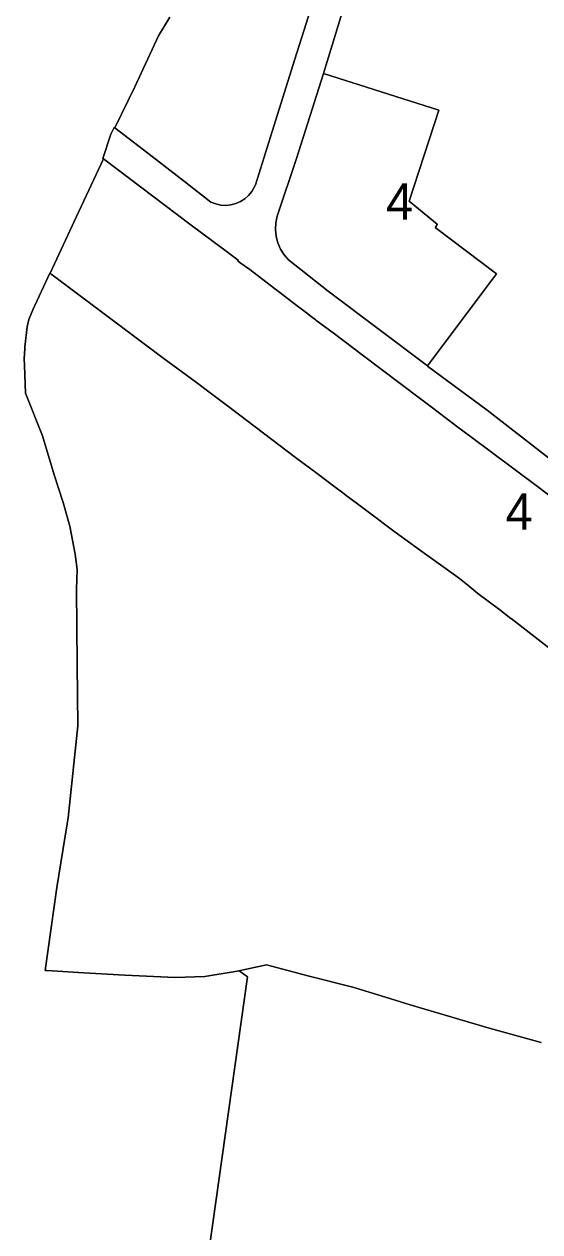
# Model space of a CAD drawing. Extents: x 598968 to 613553, y 4409678 to 4430833.
# Drawn here: x 600824.4 to 600994.2, y 4413923.2 to 4414320.9 of the extents above; entities that cross this region are included whole.
import ezdxf

# ---------------------------------------------------------------- set-up
doc = ezdxf.new("R2010")
doc.units = 0
for name, color, linetype in [('1', 7, 'Continuous'), ('Sòl Rústic Comú', 7, 'Continuous'), ('ZONA 4. CASES UNIFAMILIRAS AÏLLADES EN PARCEL.LES', 7, 'Continuous')]:
    doc.layers.add(name, color=color, linetype=linetype)

msp = doc.modelspace()

# ---------------------------------------------------------------- linework, layer by layer
at = {"layer": '1'}
for points in [[(600944.9242, 4414408.1799), (600913.5046, 4414309.3604), (600906.1347, 4414285.4605), (600900.5647, 4414267.8905), (600899.3848, 4414265.7906), (600898.3299, 4414264.4801), (600897.0803, 4414263.3535), (600895.6678, 4414262.4396), (600894.1282, 4414261.7615), (600892.5003, 4414261.3364), (600890.8258, 4414261.175), (600889.1468, 4414261.2815), (600887.5059, 4414261.6531), (600885.9449, 4414262.2804), (600877.1752, 4414269.0403), (600866.6335, 4414277.2232), (600854.2521, 4414286.6962), (600854.0273, 4414286.8129), (600852.941, 4414284.5999), (600850.3281, 4414276.6612), (600850.592, 4414276.4627), (600855.4855, 4414272.75), (600862.7453, 4414267.3002), (600878.985, 4414254.9904), (600890.9248, 4414246.0606), (600894.8848, 4414243.0907), (600894.7348, 4414242.8907), (600895.5209, 4414242.2558), (600898.7447, 4414240.0807), (600906.8546, 4414233.8209), (600907.6245, 4414233.2709), (600908.2215, 4414232.8169), (600914.3244, 4414228.071), (600917.3644, 4414225.7811), (600918.9443, 4414224.5911), (600919.8043, 4414223.9511), (600920.3243, 4414223.5611), (600920.4943, 4414223.4211), (600926.5822, 4414218.8375), (600935.6982, 4414211.9741), (600954.9336, 4414197.4917), (600958.8936, 4414194.4818), (600963.0457, 4414191.3368), (600967.258, 4414188.1464), (600971.3333, 4414185.0597), (600993.413, 4414168.6023), (601012.0426, 4414154.4626)], [(600997.0529, 4414178.0823), (600976.8333, 4414193.732), (600957.1867, 4414208.207), (600957.2599, 4414208.3044), (600924.5243, 4414232.9211), (600911.4945, 4414243.2009), (600910.0224, 4414244.876), (600908.8279, 4414246.7591), (600907.9398, 4414248.8047), (600907.3795, 4414250.9632), (600907.1606, 4414253.1824), (600907.2884, 4414255.4087), (600907.7598, 4414257.5884), (600914.1045, 4414276.6406), (600922.9644, 4414304.6205), (600937.5742, 4414352.4203)], [(600937.5742, 4414352.4203), (600922.9644, 4414304.6205), (600961.0102, 4414292.5456), (600960.9875, 4414292.4762), (600951.1865, 4414262.5484), (600960.3823, 4414254.9442), (600960.3588, 4414254.9069), (600959.8215, 4414254.0526), (600959.6939, 4414253.8497), (600979.9904, 4414238.6368), (600979.972, 4414238.6123), (600957.2599, 4414208.3044), (600957.1867, 4414208.207), (600976.8333, 4414193.732), (600997.0529, 4414178.0823)], [(600998.6344, 4414114.3735), (600984.7168, 4414125.0986), (600984.712, 4414125.1023), (600980.9937, 4414127.9391), (600973.8483, 4414133.3905), (600970.4919, 4414136.0833), (600967.7133, 4414138.3123), (600963.0003, 4414141.6916), (600956.1032, 4414146.6882), (600948.6096, 4414152.0943), (600946.1455, 4414153.9347), (600938.5762, 4414159.588), (600934.177, 4414162.8737), (600930.404, 4414165.6917), (600929.8229, 4414166.1315), (600925.9748, 4414169.019), (600920.8801, 4414172.8972), (600913.7784, 4414178.1569), (600892.7151, 4414194.1369), (600885.7059, 4414199.4927), (600881.1766, 4414202.7961), (600870.0468, 4414210.9749), (600833.6193, 4414238.3246), (600832.9714, 4414238.7968), (600832.9173, 4414238.8363), (600827.2759, 4414226.7401), (600826.0259, 4414223.6101), (600825.4759, 4414221.2301), (600824.6548, 4414214.6222), (600824.6148, 4414213.9369), (600824.4459, 4414210.6102), (600824.5359, 4414208.4203), (600824.9259, 4414199.3403), (600830.4657, 4414185.2405), (600834.2957, 4414172.4906), (600837.2856, 4414163.3507), (600839.4855, 4414155.4908), (600841.2355, 4414146.3609), (600841.9355, 4414141.221), (600841.6799, 4414134.7253), (600841.9137, 4414110.0989), (600842.0807, 4414089.8077), (600838.8778, 4414059.4374), (600838.5706, 4414057.5402), (600835.1781, 4414036.5863), (600831.4107, 4414009.2336), (600831.7661, 4414009.2115), (600831.8868, 4414009.204), (600844.043, 4414008.4483), (600857.6219, 4414007.6764), (600874.1693, 4414006.9045), (600883.8942, 4414007.2205), (600894.5287, 4414008.9949), (600895.1607, 4414009.1319), (600904.2527, 4414011.1023), (600918.272, 4414007.4049), (600932.6174, 4414003.6758), (600942.0058, 4414000.8402), (600951.5568, 4413997.9463), (600972.7331, 4413991.6199), (600977.4959, 4413990.197), (600994.6554, 4413985.4574)]]:
    msp.add_lwpolyline(points, dxfattribs=at)
at = {"layer": 'Sòl Rústic Comú'}
for points in [[(600876.0515, 4413851.1852), (600897.9897, 4414007.1854), (600895.5463, 4414008.8928), (600895.1607, 4414009.1319), (600894.5287, 4414008.9949), (600883.8942, 4414007.2205), (600874.1693, 4414006.9045), (600857.6219, 4414007.6764), (600844.043, 4414008.4483), (600831.8868, 4414009.204), (600831.7661, 4414009.2115), (600831.4107, 4414009.2336), (600835.1781, 4414036.5863), (600838.5706, 4414057.5402), (600838.8778, 4414059.4374), (600842.0807, 4414089.8077), (600841.9137, 4414110.0989), (600841.6799, 4414134.7253), (600841.9355, 4414141.221), (600841.2355, 4414146.3609), (600839.4855, 4414155.4908), (600837.2856, 4414163.3507), (600834.2957, 4414172.4906), (600830.4657, 4414185.2405), (600824.9259, 4414199.3403), (600824.5359, 4414208.4203), (600824.4459, 4414210.6102), (600824.6148, 4414213.9369), (600824.6548, 4414214.6222), (600825.4759, 4414221.2301), (600826.0259, 4414223.6101), (600827.2759, 4414226.7401), (600832.9173, 4414238.8363), (600832.9714, 4414238.7968), (600832.9768, 4414238.807), (600841.6392, 4414257.476), (600850.592, 4414276.4627), (600850.3281, 4414276.6612), (600852.941, 4414284.5999), (600854.0273, 4414286.8129), (600854.2521, 4414286.6962), (600860.8488, 4414300.1748), (600868.6354, 4414316.9698), (600872.3853, 4414323.1998)], [(600994.6554, 4413985.4574), (600977.4959, 4413990.197), (600972.7331, 4413991.6199), (600951.5568, 4413997.9463), (600942.0058, 4414000.8402), (600932.6174, 4414003.6758), (600918.272, 4414007.4049), (600904.2527, 4414011.1023), (600895.1607, 4414009.1319), (600895.5463, 4414008.8928), (600897.9897, 4414007.1854), (600876.0515, 4413851.1852)]]:
    msp.add_lwpolyline(points, dxfattribs=at)
at = {"layer": 'ZONA 4. CASES UNIFAMILIRAS AÏLLADES EN PARCEL.LES'}
for points in [[(600872.3853, 4414323.1998), (600868.6354, 4414316.9698), (600860.8488, 4414300.1748), (600854.2521, 4414286.6962), (600866.6335, 4414277.2232), (600877.1752, 4414269.0403), (600885.9449, 4414262.2804), (600887.5059, 4414261.6531), (600889.1468, 4414261.2815), (600890.8258, 4414261.175), (600892.5003, 4414261.3364), (600894.1282, 4414261.7615), (600895.6678, 4414262.4396), (600897.0803, 4414263.3535), (600898.3299, 4414264.4801), (600899.3848, 4414265.7906), (600900.5647, 4414267.8905), (600906.1347, 4414285.4605), (600913.5046, 4414309.3604), (600944.9242, 4414408.1799)], [(601012.0426, 4414154.4626), (600993.413, 4414168.6023), (600971.3333, 4414185.0597), (600967.258, 4414188.1464), (600963.0457, 4414191.3368), (600958.8936, 4414194.4818), (600954.9336, 4414197.4917), (600935.6982, 4414211.9741), (600926.5822, 4414218.8375), (600920.4943, 4414223.4211), (600920.3243, 4414223.5611), (600919.8043, 4414223.9511), (600918.9443, 4414224.5911), (600917.3644, 4414225.7811), (600914.3244, 4414228.071), (600908.2215, 4414232.8169), (600907.6245, 4414233.2709), (600906.8546, 4414233.8209), (600898.7447, 4414240.0807), (600895.5209, 4414242.2558), (600894.7348, 4414242.8907), (600894.8848, 4414243.0907), (600890.9248, 4414246.0606), (600878.985, 4414254.9904), (600862.7453, 4414267.3002), (600855.4855, 4414272.75), (600850.592, 4414276.4627), (600841.6392, 4414257.476), (600832.9768, 4414238.807), (600832.9714, 4414238.7968), (600833.6193, 4414238.3246), (600870.0468, 4414210.9749), (600881.1766, 4414202.7961), (600885.7059, 4414199.4927), (600892.7151, 4414194.1369), (600913.7784, 4414178.1569), (600920.8801, 4414172.8972), (600925.9748, 4414169.019), (600929.8229, 4414166.1315), (600930.404, 4414165.6917), (600934.177, 4414162.8737), (600938.5762, 4414159.588), (600946.1455, 4414153.9347), (600948.6096, 4414152.0943), (600956.1032, 4414146.6882), (600963.0003, 4414141.6916), (600967.7133, 4414138.3123), (600970.4919, 4414136.0833), (600973.8483, 4414133.3905), (600980.9937, 4414127.9391), (600984.712, 4414125.1023), (600984.7168, 4414125.0986), (600998.6344, 4414114.3735)]]:
    msp.add_lwpolyline(points, dxfattribs=at)
msp.add_lwpolyline([(600957.2599, 4414208.3044), (600979.972, 4414238.6123), (600979.9904, 4414238.6368), (600959.6939, 4414253.8497), (600959.8215, 4414254.0526), (600960.3588, 4414254.9069), (600960.3823, 4414254.9442), (600951.1865, 4414262.5484), (600960.9875, 4414292.4762), (600961.0102, 4414292.5456), (600922.9644, 4414304.6205), (600914.1045, 4414276.6406), (600907.7598, 4414257.5884), (600907.2884, 4414255.4087), (600907.1606, 4414253.1824), (600907.3795, 4414250.9632), (600907.9398, 4414248.8047), (600908.8279, 4414246.7591), (600910.0224, 4414244.876), (600911.4945, 4414243.2009), (600924.5243, 4414232.9211)], close=True, dxfattribs=at)

# ---------------------------------------------------------------- texts
for p in [(600943.5755, 4414256.4625), (600982.906, 4414154.3685)]:
    msp.add_text('4', height=12, dxfattribs=at).set_placement(p)

doc.saveas('drawing.dxf')
